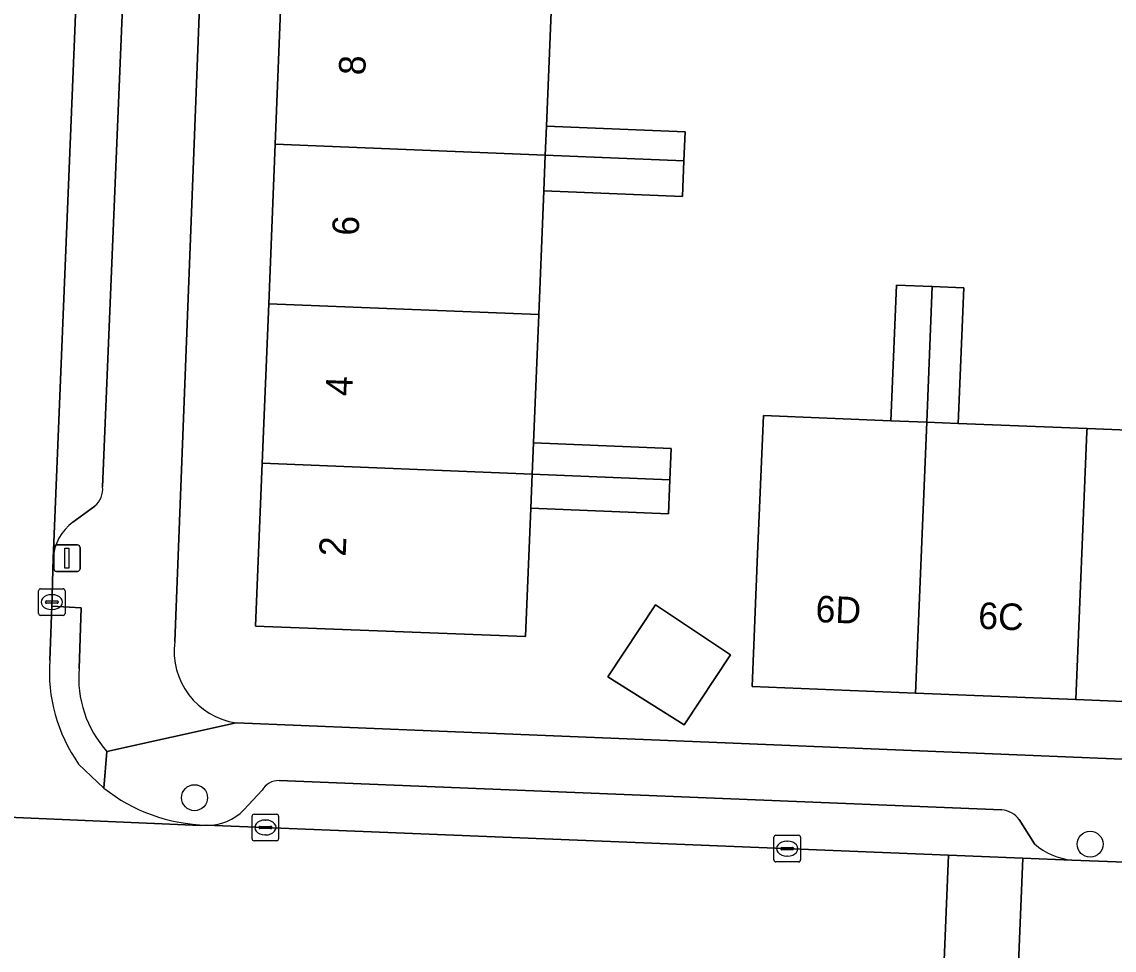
# Model space of a CAD drawing. Extents: x 160732 to 162107, y 387428 to 388479.
# Drawn here: x 161560.17 to 161601.28, y 388009.46 to 388044.41 of the extents above; entities that cross this region are included whole.
import ezdxf

# ---------------------------------------------------------------- set-up
doc = ezdxf.new("R2010")
doc.units = 0
for name, color, linetype in [('IMGEO_Boom', 7, 'Continuous'), ('IMGEO_Erf', 7, 'Continuous'), ('IMGEO_Kolk', 7, 'Continuous'), ('IMGEO_Lichtmast', 7, 'Continuous'), ('IMGEO_Muur', 7, 'Continuous'), ('IMGEO_Pand', 7, 'Continuous'), ('IMGEO_Pand_nummerreeks', 7, 'Continuous'), ('IMGEO_Parkeervlak_open', 7, 'Continuous'), ('IMGEO_Rijbaan_lokaal_open', 7, 'Continuous'), ('IMGEO_Voetpad_open', 7, 'Continuous')]:
    doc.layers.add(name, color=color, linetype=linetype)

msp = doc.modelspace()

# ---------------------------------------------------------------- linework, layer by layer
at = {"layer": 'IMGEO_Boom'}
for centre in [(161566.672, 388015.204), (161600.377, 388013.453)]:
    msp.add_circle(centre, 0.489, dxfattribs=at)
at = {"layer": 'IMGEO_Erf'}
for points in [[(161567.892, 388071.445), (161567.617, 388064.693), (161565.926, 388021.087)], [(161580.114, 388045.401), (161579.914, 388040.475), (161585.135, 388040.263), (161585.091, 388039.182), (161585.036, 388037.829), (161579.815, 388038.041), (161579.626, 388033.387), (161579.429, 388028.56), (161584.604, 388028.35), (161584.556, 388027.17), (161584.504, 388025.889), (161579.329, 388026.1), (161579.133, 388021.277), (161568.969, 388021.659), (161569.218, 388027.793), (161569.462, 388033.799), (161569.705, 388039.806), (161569.949, 388045.813)], [(161605.877, 388018.647), (161599.844, 388018.894), (161593.81, 388019.14), (161587.652, 388019.392), (161587.864, 388024.388), (161588.084, 388029.585), (161592.878, 388029.392), (161593.087, 388034.499), (161594.434, 388034.445), (161595.624, 388034.397), (161595.416, 388029.29), (161600.261, 388029.095), (161604.892, 388028.908)], [(161568.236, 388018.019), (161575.571, 388017.719), (161587.56, 388017.226), (161672.333, 388013.748)]]:
    msp.add_lwpolyline(points, dxfattribs=at)
msp.add_lwpolyline([(161585.098, 388017.943), (161582.22, 388019.749), (161584.015, 388022.461), (161586.848, 388020.587)], close=True, dxfattribs=at)
msp.add_arc((161568.644, 388020.73), 2.742, 172.5169, 261.4377, dxfattribs=at)
at = {"layer": 'IMGEO_Kolk'}
for p, q in [((161560.799, 388022.139), (161560.799, 388022.991)), ((161560.874, 388023.065), (161561.726, 388023.065)), ((161561.287, 388022.845), (161561.312, 388022.845)), ((161561.8, 388022.991), (161561.8, 388022.139)), ((161561.058, 388022.559), (161561.058, 388022.571)), ((161561.496, 388022.522), (161561.098, 388022.522)), ((161561.101, 388022.608), (161561.499, 388022.608)), ((161561.31, 388022.285), (161561.285, 388022.285)), ((161561.542, 388022.571), (161561.542, 388022.559)), ((161561.726, 388022.065), (161560.874, 388022.065)), ((161568.835, 388013.656), (161568.835, 388014.508)), ((161568.91, 388014.582), (161569.762, 388014.582)), ((161569.836, 388014.508), (161569.836, 388013.656)), ((161569.094, 388014.076), (161569.094, 388014.088)), ((161569.137, 388014.125), (161569.535, 388014.125)), ((161569.323, 388014.362), (161569.348, 388014.362)), ((161569.578, 388014.088), (161569.578, 388014.076)), ((161569.532, 388014.039), (161569.134, 388014.039)), ((161569.346, 388013.802), (161569.321, 388013.802)), ((161588.478, 388012.861), (161588.478, 388013.713)), ((161588.553, 388013.787), (161589.405, 388013.787)), ((161589.479, 388013.713), (161589.479, 388012.861)), ((161569.762, 388013.582), (161568.91, 388013.582)), ((161588.737, 388013.281), (161588.737, 388013.293)), ((161589.175, 388013.244), (161588.777, 388013.244)), ((161588.78, 388013.33), (161589.178, 388013.33)), ((161588.966, 388013.567), (161588.991, 388013.567)), ((161589.221, 388013.293), (161589.221, 388013.281)), ((161588.989, 388013.007), (161588.964, 388013.007)), ((161589.405, 388012.787), (161588.553, 388012.787))]:
    msp.add_line(p, q, dxfattribs=at)
for points in [[(161560.799, 388022.139), (161560.799, 388022.991)], [(161560.874, 388023.065), (161561.726, 388023.065)], [(161561.8, 388022.991), (161561.8, 388022.139)], [(161561.726, 388022.065), (161560.874, 388022.065)], [(161568.835, 388013.656), (161568.835, 388014.508)], [(161568.91, 388014.582), (161569.762, 388014.582)], [(161569.836, 388014.508), (161569.836, 388013.656)], [(161588.478, 388012.861), (161588.478, 388013.713)], [(161588.553, 388013.787), (161589.405, 388013.787)], [(161589.479, 388013.713), (161589.479, 388012.861)], [(161569.762, 388013.582), (161568.91, 388013.582)], [(161589.405, 388012.787), (161588.553, 388012.787)]]:
    msp.add_lwpolyline(points, dxfattribs=at)
for centre, radius, start, end in [((161560.876, 388022.989), 0.0765, 91.552, 178.448), ((161560.876, 388022.989), 0.0765, 91.552, 178.448), ((161561.724, 388022.989), 0.0765, 1.552, 88.448), ((161561.724, 388022.989), 0.0765, 1.552, 88.448), ((161561.098, 388022.568), 0.0403, 85.8775, 175.7526), ((161561.095, 388022.558), 0.0366, 178.938, 274.7102), ((161561.499, 388022.565), 0.043, 264.8664, 352.4533), ((161561.503, 388022.57), 0.0386, 1.7309, 96.639), ((161560.876, 388022.141), 0.0765, 181.552, 268.448), ((161560.876, 388022.141), 0.0765, 181.552, 268.448), ((161561.724, 388022.141), 0.0765, 271.552, 358.448), ((161561.724, 388022.141), 0.0765, 271.552, 358.448), ((161568.912, 388014.506), 0.0765, 91.552, 178.448), ((161568.912, 388014.506), 0.0765, 91.552, 178.448), ((161569.76, 388014.506), 0.0765, 1.552, 88.448), ((161569.76, 388014.506), 0.0765, 1.552, 88.448), ((161569.134, 388014.085), 0.0403, 85.8775, 175.7526), ((161569.131, 388014.075), 0.0366, 178.938, 274.7102), ((161569.535, 388014.082), 0.043, 264.8664, 352.4533), ((161569.539, 388014.087), 0.0386, 1.7309, 96.639), ((161568.912, 388013.658), 0.0765, 181.552, 268.448), ((161568.912, 388013.658), 0.0765, 181.552, 268.448), ((161569.76, 388013.658), 0.0765, 271.552, 358.448), ((161569.76, 388013.658), 0.0765, 271.552, 358.448), ((161588.555, 388013.711), 0.0765, 91.552, 178.448), ((161588.555, 388013.711), 0.0765, 91.552, 178.448), ((161589.403, 388013.711), 0.0765, 1.552, 88.448), ((161589.403, 388013.711), 0.0765, 1.552, 88.448), ((161588.777, 388013.29), 0.0403, 85.8775, 175.7526), ((161588.774, 388013.28), 0.0366, 178.938, 274.7102), ((161589.178, 388013.287), 0.043, 264.8664, 352.4533), ((161589.182, 388013.292), 0.0386, 1.7309, 96.639), ((161588.555, 388012.863), 0.0765, 181.552, 268.448), ((161588.555, 388012.863), 0.0765, 181.552, 268.448), ((161589.403, 388012.863), 0.0765, 271.552, 358.448), ((161589.403, 388012.863), 0.0765, 271.552, 358.448)]:
    msp.add_arc(centre, radius, start, end, dxfattribs=at)
for centre, major_axis, ratio, start_param, end_param in [((161561.286, 388022.565), (-0.387, 0.002), 0.722429, 4.712389, 7.853982), ((161561.311, 388022.565), (-0.39, 0.002), 0.717154, 1.570796, 4.712389), ((161569.322, 388014.082), (-0.387, 0.002), 0.722429, 4.712389, 7.853982), ((161569.347, 388014.082), (-0.39, 0.002), 0.717154, 1.570796, 4.712389), ((161588.965, 388013.287), (-0.387, 0.002), 0.722429, 4.712389, 7.853982), ((161588.99, 388013.287), (-0.39, 0.002), 0.717154, 1.570796, 4.712389)]:
    msp.add_ellipse(centre, major_axis=major_axis, ratio=ratio, start_param=start_param, end_param=end_param, dxfattribs=at)
at = {"layer": 'IMGEO_Lichtmast'}
for p, q in [((161561.374, 388023.822), (161561.374, 388024.622)), ((161561.374, 388024.622), (161561.374, 388023.822)), ((161561.474, 388024.722), (161562.264, 388024.722)), ((161562.264, 388024.722), (161561.474, 388024.722)), ((161562.364, 388024.622), (161562.364, 388023.822)), ((161562.364, 388023.822), (161562.364, 388024.622)), ((161562.264, 388023.722), (161561.474, 388023.722)), ((161561.474, 388023.722), (161562.264, 388023.722))]:
    msp.add_line(p, q, dxfattribs=at)
msp.add_lwpolyline([(161561.794, 388024.597), (161561.944, 388024.597), (161561.944, 388023.847), (161561.794, 388023.847), (161561.794, 388024.597)], dxfattribs=at)
for centre, start, end in [((161561.474, 388024.622), 90, 180), ((161561.474, 388024.622), 90, 180), ((161562.264, 388024.622), 0, 90), ((161562.264, 388024.622), 360, 90), ((161561.474, 388023.822), 180, 270), ((161561.474, 388023.822), 180, 270), ((161562.264, 388023.822), 270, 0), ((161562.264, 388023.822), 270, 0)]:
    msp.add_arc(centre, 0.1, start, end, dxfattribs=at)
at = {"layer": 'IMGEO_Muur'}
msp.add_lwpolyline([(161575.571, 388017.719), (161587.56, 388017.226)], dxfattribs=at)
at = {"layer": 'IMGEO_Pand'}
for points in [[(161580.114, 388045.401), (161569.949, 388045.813), (161569.705, 388039.806), (161579.87, 388039.394), (161579.914, 388040.475)], [(161579.914, 388040.475), (161579.87, 388039.394), (161585.091, 388039.182), (161585.135, 388040.263)], [(161579.815, 388038.041), (161579.87, 388039.394), (161569.705, 388039.806), (161569.462, 388033.799), (161579.626, 388033.387)], [(161585.091, 388039.182), (161579.87, 388039.394), (161579.815, 388038.041), (161585.036, 388037.829)], [(161594.434, 388034.445), (161593.087, 388034.499), (161592.878, 388029.392), (161594.226, 388029.338)], [(161594.434, 388034.445), (161594.226, 388029.338), (161595.416, 388029.29), (161595.624, 388034.397)], [(161579.626, 388033.387), (161569.462, 388033.799), (161569.218, 388027.793), (161579.381, 388027.38), (161579.429, 388028.56)], [(161594.226, 388029.338), (161592.878, 388029.392), (161588.084, 388029.585), (161587.864, 388024.388), (161587.652, 388019.392), (161593.81, 388019.14)], [(161600.256, 388028.983), (161600.261, 388029.095), (161595.416, 388029.29), (161594.226, 388029.338), (161593.81, 388019.14), (161599.844, 388018.894)], [(161606.294, 388028.852), (161604.892, 388028.908), (161600.261, 388029.095), (161600.256, 388028.983), (161599.844, 388018.894), (161605.877, 388018.647)], [(161579.429, 388028.56), (161579.381, 388027.38), (161584.556, 388027.17), (161584.604, 388028.35)], [(161579.329, 388026.1), (161579.381, 388027.38), (161569.218, 388027.793), (161568.969, 388021.659), (161579.133, 388021.277)], [(161584.556, 388027.17), (161579.381, 388027.38), (161579.329, 388026.1), (161584.504, 388025.889)], [(161585.098, 388017.943), (161586.848, 388020.587), (161584.015, 388022.461), (161582.22, 388019.749)]]:
    msp.add_lwpolyline(points, close=True, dxfattribs=at)
at = {"layer": 'IMGEO_Parkeervlak_open'}
for points in [[(161563.272, 388068.897), (161563.151, 388068.24), (161561.347, 388024.205)], [(161563.208, 388026.906), (161564.844, 388066.057)], [(161562.094, 388025.574), (161562.913, 388026.183)], [(161597.05, 388014.749), (161569.857, 388015.85)], [(161569.211, 388015.483), (161568.532, 388014.748)], [(161567.115, 388014.17), (161595.044, 388013.04), (161597.842, 388012.927), (161599.692, 388012.852)], [(161598.286, 388013.463), (161597.711, 388014.38)]]:
    msp.add_lwpolyline(points, dxfattribs=at)
for centre, radius, start, end in [((161562.425, 388026.804), 0.789, 308.1518, 7.4551), ((161563.192, 388024.087), 1.849, 126.4318, 176.3297), ((161569.852, 388015.106), 0.744, 89.6373, 149.5655), ((161567.172, 388016.056), 1.887, 268.266, 316.1155), ((161596.955, 388013.803), 0.951, 37.3721, 84.2835), ((161599.948, 388015.364), 2.525, 228.8393, 264.1845)]:
    msp.add_arc(centre, radius, start, end, dxfattribs=at)
at = {"layer": 'IMGEO_Rijbaan_lokaal_open'}
for points in [[(161561.221, 388020.379), (161561.294, 388022.413), (161561.347, 388024.205), (161563.151, 388068.24)], [(161526.078, 388015.991), (161500, 388016.878), (161466.045, 388018.141), (161463.939, 388018.285), (161440.75, 388019.19), (161440.134, 388019.233), (161440.091, 388012.254), (161441.421, 388012.203), (161487.149, 388010.413), (161487.325, 388010.423), (161505.921, 388009.669), (161506.042, 388009.654), (161547.657, 388007.97), (161547.726, 388007.972), (161566.362, 388007.179), (161566.442, 388007.169), (161594.761, 388006.028), (161595.044, 388013.04)], [(161563.254, 388015.563), (161562.309, 388016.469)], [(161595.044, 388013.04), (161567.115, 388014.17), (161566.89, 388014.161), (161549.224, 388014.928), (161544.972, 388015.092), (161532.136, 388015.707)], [(161549.224, 388014.928), (161566.89, 388014.161), (161567.115, 388014.17)]]:
    msp.add_lwpolyline(points, dxfattribs=at)
for points in [[(161594.761, 388006.028), (161597.558, 388005.915), (161597.842, 388012.927), (161595.044, 388013.04)], [(161655.092, 388010.591), (161649.92, 388010.791), (161647.679, 388010.895), (161644.654, 388011.003), (161618.281, 388012.097), (161601.697, 388012.776), (161599.692, 388012.852), (161597.842, 388012.927), (161597.558, 388005.915), (161607.977, 388005.495), (161608.147, 388005.507), (161626.812, 388004.793), (161626.885, 388004.783), (161654.818, 388003.642)]]:
    msp.add_lwpolyline(points, close=True, dxfattribs=at)
for centre, radius, start, end in [((161567.266, 388019.955), 6.06, 175.9856, 215.114), ((161567.293, 388020.71), 6.542, 231.8781, 268.4443)]:
    msp.add_arc(centre, radius, start, end, dxfattribs=at)
at = {"layer": 'IMGEO_Voetpad_open'}
for points in [[(161564.844, 388066.057), (161563.208, 388026.906)], [(161565.926, 388021.087), (161567.617, 388064.693)], [(161562.913, 388026.183), (161562.094, 388025.574)], [(161561.347, 388024.205), (161561.294, 388022.413), (161562.398, 388022.344), (161562.331, 388020.07)], [(161562.331, 388020.07), (161562.398, 388022.344), (161561.294, 388022.413), (161561.221, 388020.379)], [(161694.156, 388011.979), (161682.499, 388012.463), (161675.874, 388012.804), (161675.381, 388012.829), (161672.333, 388013.748), (161587.56, 388017.226), (161575.571, 388017.719), (161568.236, 388018.019), (161563.376, 388016.945), (161563.254, 388015.563)], [(161563.376, 388016.945), (161568.236, 388018.019)], [(161562.309, 388016.469), (161563.254, 388015.563), (161563.376, 388016.945)], [(161569.857, 388015.85), (161597.05, 388014.749)], [(161568.532, 388014.748), (161569.211, 388015.483)], [(161597.711, 388014.38), (161598.286, 388013.463)], [(161599.692, 388012.852), (161601.697, 388012.776)]]:
    msp.add_lwpolyline(points, dxfattribs=at)
for centre, radius, start, end in [((161562.425, 388026.804), 0.789, 308.1518, 7.4551), ((161563.192, 388024.087), 1.849, 126.4318, 176.3297), ((161568.644, 388020.73), 2.742, 172.5169, 261.4377), ((161567.266, 388019.955), 6.06, 175.9856, 215.114), ((161566.406, 388019.696), 4.093, 174.7514, 222.2284), ((161566.406, 388019.696), 4.093, 174.7514, 222.2284), ((161569.852, 388015.106), 0.744, 89.6373, 149.5655), ((161567.293, 388020.71), 6.542, 231.8781, 268.4443), ((161567.172, 388016.056), 1.887, 268.266, 316.1155), ((161596.955, 388013.803), 0.951, 37.3721, 84.2835), ((161599.948, 388015.364), 2.525, 228.8393, 264.1845)]:
    msp.add_arc(centre, radius, start, end, dxfattribs=at)

# ---------------------------------------------------------------- texts
at = {"layer": 'IMGEO_Pand_nummerreeks'}
for s, rotation, p in [('8', 87.674, (161573.093, 388042.385)), ('6', 87.674, (161572.847, 388036.344)), ('4', 87.674, (161572.602, 388030.307)), ('2', 87.674, (161572.357, 388024.268)), ('6D', 357.6623, (161590.03, 388021.816)), ('6C', 357.6623, (161596.151, 388021.566))]:
    msp.add_text(s, height=1, rotation=rotation, dxfattribs=at).set_placement(p)

doc.saveas('drawing.dxf')
